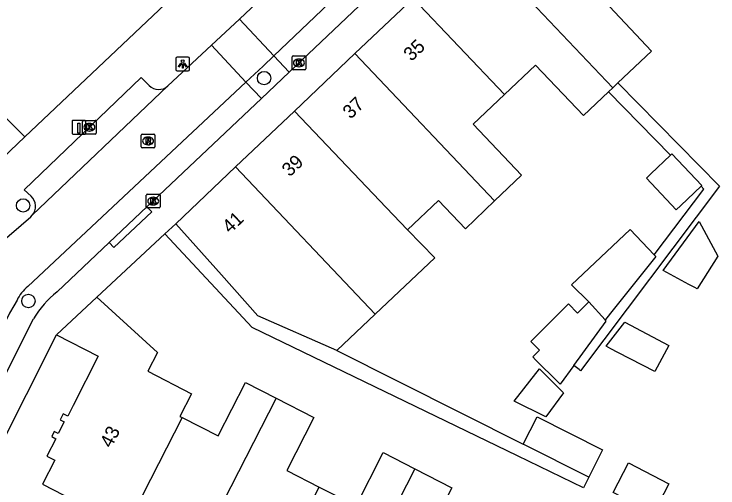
# Model space of a CAD drawing. Extents: x 160356 to 161355, y 381727 to 382845.
# Drawn here: x 161021.6 to 161073, y 382557.1 to 382591.7 of the extents above; entities that cross this region are included whole.
import ezdxf

# ---------------------------------------------------------------- set-up
doc = ezdxf.new("R2010")
doc.units = 0
for name, color, linetype in [('IMGEO_Boom', 7, 'Continuous'), ('IMGEO_Kolk', 7, 'Continuous'), ('IMGEO_Laadpaal', 7, 'Continuous'), ('IMGEO_Lichtpunt', 7, 'Continuous'), ('IMGEO_Pand', 7, 'Continuous'), ('IMGEO_Pand_nummerreeks', 7, 'Continuous'), ('IMGEO_Parkeervlak_open', 7, 'Continuous'), ('IMGEO_Rijbaan_lokaal_open', 7, 'Continuous'), ('IMGEO_Rioolput', 7, 'Continuous'), ('IMGEO_Terreindeel_open', 7, 'Continuous'), ('IMGEO_Voetpad_open', 7, 'Continuous')]:
    doc.layers.add(name, color=color, linetype=linetype)

msp = doc.modelspace()

# ---------------------------------------------------------------- linework, layer by layer
at = {"layer": 'IMGEO_Boom'}
for centre in [(161039.863, 382587.049), (161022.274, 382577.757), (161022.655, 382570.786)]:
    msp.add_circle(centre, 0.489, dxfattribs=at)
at = {"layer": 'IMGEO_Kolk'}
for p, q in [((161041.985, 382588.663), (161042.837, 382588.663)), ((161041.91, 382587.737), (161041.91, 382588.589)), ((161042.398, 382588.443), (161042.423, 382588.443)), ((161042.911, 382588.589), (161042.911, 382587.737)), ((161042.837, 382587.663), (161041.985, 382587.663)), ((161042.421, 382587.883), (161042.396, 382587.883)), ((161026.61, 382583.04), (161026.61, 382583.892)), ((161026.685, 382583.966), (161027.537, 382583.966)), ((161027.098, 382583.746), (161027.123, 382583.746)), ((161027.611, 382583.892), (161027.611, 382583.04)), ((161027.121, 382583.186), (161027.096, 382583.186)), ((161027.537, 382582.966), (161026.685, 382582.966)), ((161031.267, 382577.651), (161031.267, 382578.503)), ((161031.342, 382578.577), (161032.194, 382578.577)), ((161031.755, 382578.357), (161031.78, 382578.357)), ((161032.268, 382578.503), (161032.268, 382577.651)), ((161032.194, 382577.577), (161031.342, 382577.577)), ((161031.778, 382577.797), (161031.753, 382577.797))]:
    msp.add_line(p, q, dxfattribs=at)
for points in [[(161041.985, 382588.663), (161042.837, 382588.663)], [(161041.91, 382587.737), (161041.91, 382588.589)], [(161042.231, 382588.363), (161042.354, 382588.363), (161042.354, 382588.212), (161042.484, 382588.363), (161042.648, 382588.363), (161042.502, 382588.212), (161042.655, 382587.963), (161042.503, 382587.963), (161042.418, 382588.127), (161042.354, 382588.06), (161042.354, 382587.963), (161042.231, 382587.963), (161042.231, 382588.363)], [(161042.911, 382588.589), (161042.911, 382587.737)], [(161042.837, 382587.663), (161041.985, 382587.663)], [(161026.61, 382583.04), (161026.61, 382583.892)], [(161026.685, 382583.966), (161027.537, 382583.966)], [(161026.931, 382583.666), (161027.054, 382583.666), (161027.054, 382583.515), (161027.184, 382583.666), (161027.348, 382583.666), (161027.202, 382583.515), (161027.355, 382583.266), (161027.203, 382583.266), (161027.118, 382583.43), (161027.054, 382583.363), (161027.054, 382583.266), (161026.931, 382583.266), (161026.931, 382583.666)], [(161027.611, 382583.892), (161027.611, 382583.04)], [(161027.537, 382582.966), (161026.685, 382582.966)], [(161031.267, 382577.651), (161031.267, 382578.503)], [(161031.342, 382578.577), (161032.194, 382578.577)], [(161032.268, 382578.503), (161032.268, 382577.651)], [(161031.588, 382578.277), (161031.711, 382578.277), (161031.711, 382578.126), (161031.841, 382578.277), (161032.005, 382578.277), (161031.859, 382578.126), (161032.012, 382577.877), (161031.86, 382577.877), (161031.775, 382578.041), (161031.711, 382577.974), (161031.711, 382577.877), (161031.588, 382577.877), (161031.588, 382578.277)], [(161032.194, 382577.577), (161031.342, 382577.577)]]:
    msp.add_lwpolyline(points, dxfattribs=at)
for centre, start, end in [((161041.987, 382588.587), 91.552, 178.448), ((161041.987, 382588.587), 91.552, 178.448), ((161042.835, 382588.587), 1.552, 88.448), ((161042.835, 382588.587), 1.552, 88.448), ((161041.987, 382587.739), 181.552, 268.448), ((161041.987, 382587.739), 181.552, 268.448), ((161042.835, 382587.739), 271.552, 358.448), ((161042.835, 382587.739), 271.552, 358.448), ((161026.687, 382583.89), 91.552, 178.448), ((161026.687, 382583.89), 91.552, 178.448), ((161027.535, 382583.89), 1.552, 88.448), ((161027.535, 382583.89), 1.552, 88.448), ((161026.687, 382583.042), 181.552, 268.448), ((161026.687, 382583.042), 181.552, 268.448), ((161027.535, 382583.042), 271.552, 358.448), ((161027.535, 382583.042), 271.552, 358.448), ((161031.344, 382578.501), 91.552, 178.448), ((161031.344, 382578.501), 91.552, 178.448), ((161032.192, 382578.501), 1.552, 88.448), ((161032.192, 382578.501), 1.552, 88.448), ((161031.344, 382577.653), 181.552, 268.448), ((161031.344, 382577.653), 181.552, 268.448), ((161032.192, 382577.653), 271.552, 358.448), ((161032.192, 382577.653), 271.552, 358.448)]:
    msp.add_arc(centre, 0.0765, start, end, dxfattribs=at)
for centre, major_axis, ratio, start_param, end_param in [((161042.397, 382588.163), (-0.387, 0.002), 0.722429, 4.712389, 7.853982), ((161042.422, 382588.163), (-0.39, 0.002), 0.717154, 1.570796, 4.712389), ((161027.097, 382583.466), (-0.387, 0.002), 0.722429, 4.712389, 7.853982), ((161027.122, 382583.466), (-0.39, 0.002), 0.717154, 1.570796, 4.712389), ((161031.754, 382578.077), (-0.387, 0.002), 0.722429, 4.712389, 7.853982), ((161031.779, 382578.077), (-0.39, 0.002), 0.717154, 1.570796, 4.712389)]:
    msp.add_ellipse(centre, major_axis=major_axis, ratio=ratio, start_param=start_param, end_param=end_param, dxfattribs=at)
at = {"layer": 'IMGEO_Laadpaal'}
for p, q in [((161025.843, 382583.875), (161025.843, 382583.034)), ((161025.843, 382583.875), (161025.843, 382583.034)), ((161026.759, 382583.959), (161025.918, 382583.959)), ((161026.759, 382583.959), (161025.918, 382583.959)), ((161026.843, 382583.043), (161026.843, 382583.884)), ((161026.843, 382583.043), (161026.843, 382583.884)), ((161025.927, 382582.959), (161026.768, 382582.959)), ((161025.927, 382582.959), (161026.768, 382582.959))]:
    msp.add_line(p, q, dxfattribs=at)
msp.add_lwpolyline([(161026.258, 382583.772), (161026.418, 382583.772), (161026.418, 382583.039), (161026.258, 382583.039), (161026.258, 382583.772)], dxfattribs=at)
for centre, start, end in [((161025.921, 382583.881), 92.4484, 184.2845), ((161025.921, 382583.881), 92.4484, 184.2845), ((161026.765, 382583.881), 2.4484, 94.2845), ((161026.765, 382583.881), 2.4484, 94.2845), ((161025.921, 382583.037), 182.4484, 274.2845), ((161025.921, 382583.037), 182.4484, 274.2845), ((161026.765, 382583.037), 272.4484, 4.2845), ((161026.765, 382583.037), 272.4484, 4.2845)]:
    msp.add_arc(centre, 0.0779, start, end, dxfattribs=at)
at = {"layer": 'IMGEO_Lichtpunt'}
for p, q in [((161033.423, 382588.485), (161033.423, 382587.678)), ((161033.423, 382588.485), (161033.423, 382587.678)), ((161034.325, 382588.58), (161033.517, 382588.58)), ((161034.325, 382588.58), (161033.517, 382588.58)), ((161034.419, 382587.678), (161034.419, 382588.485)), ((161034.419, 382587.678), (161034.419, 382588.485)), ((161033.517, 382587.584), (161034.325, 382587.584)), ((161033.517, 382587.584), (161034.325, 382587.584))]:
    msp.add_line(p, q, dxfattribs=at)
for points in [[(161033.797, 382588.149), (161033.836, 382588.121), (161033.648, 382587.859), (161033.61, 382587.886), (161033.797, 382588.149)], [(161034.009, 382588.121), (161034.047, 382588.148), (161034.234, 382587.886), (161034.195, 382587.858), (161034.009, 382588.121)], [(161033.899, 382588.101), (161033.946, 382588.101), (161033.946, 382587.779), (161033.899, 382587.779), (161033.899, 382588.101)]]:
    msp.add_lwpolyline(points, dxfattribs=at)
msp.add_circle((161033.922, 382588.283), 0.0994, dxfattribs=at)
for centre, start, end in [((161033.517, 382588.485), 90, 180), ((161033.517, 382588.485), 90, 180), ((161034.325, 382588.485), 0, 90), ((161034.325, 382588.485), 0, 90), ((161033.517, 382587.678), 180, 270), ((161033.517, 382587.678), 180, 270), ((161034.325, 382587.678), 270, 0), ((161034.325, 382587.678), 270, 360)]:
    msp.add_arc(centre, 0.0946, start, end, dxfattribs=at)
at = {"layer": 'IMGEO_Pand'}
for points in [[(161055.158, 382597.054), (161065.323, 382586.341)], [(161066.882, 382594.768), (161064.682, 382592.683), (161068.152, 382589.023), (161065.697, 382586.696)], [(161050.753, 382592.875), (161046.496, 382588.836)], [(161057.412, 382585.856), (161050.753, 382592.875)], [(161042.081, 382584.647), (161046.496, 382588.836)], [(161046.496, 382588.836), (161056.696, 382578.085)], [(161065.004, 382586.039), (161063.181, 382584.31), (161059.679, 382588.004), (161057.412, 382585.856)], [(161065.697, 382586.696), (161065.323, 382586.341)], [(161065.323, 382586.341), (161065.004, 382586.039)], [(161057.412, 382585.856), (161055.129, 382583.692), (161058.67, 382579.956), (161056.696, 382578.085)], [(161037.78, 382580.565), (161042.081, 382584.647)], [(161042.081, 382584.647), (161048.768, 382577.599), (161050.345, 382575.977)], [(161069.547, 382581.421), (161069.644, 382581.512), (161071.823, 382579.214), (161071.769, 382579.163)], [(161071.769, 382579.163), (161070.783, 382578.228), (161070.284, 382577.755), (161069.962, 382577.45), (161067.783, 382579.748), (161068.105, 382580.054), (161069.547, 382581.421)], [(161033.419, 382576.428), (161037.78, 382580.565)], [(161047.976, 382569.819), (161037.78, 382580.565)], [(161056.696, 382578.085), (161054.562, 382576.061), (161052.608, 382578.122), (161050.345, 382575.977)], [(161045.174, 382567.163), (161039.413, 382569.697), (161036.745, 382572.694), (161033.419, 382576.428)], [(161072.99, 382574.056), (161071.473, 382571.666), (161071.303, 382571.76), (161070.867, 382571.998), (161069.006, 382573.015), (161071.627, 382576.584), (161072.99, 382574.056)], [(161050.345, 382575.977), (161052.325, 382573.941), (161047.976, 382569.819)], [(161063.573, 382570.714), (161062.314, 382571.973), (161066.592, 382576.012), (161068.348, 382574.152)], [(161068.348, 382574.152), (161068.46, 382574.033), (161065.261, 382570.01), (161064.9, 382569.556), (161064.8, 382569.447), (161064.76, 382569.403)], [(161027.651, 382571.058), (161024.709, 382568.319)], [(161027.651, 382571.058), (161032.071, 382567.035), (161031.365, 382565.655), (161034.56, 382564.019), (161033.715, 382562.37), (161033.887, 382562.282)], [(161062.47, 382566.071), (161061.479, 382564.709), (161061.335, 382564.853), (161059.687, 382566.501), (161059.48, 382566.708), (161059.975, 382567.203), (161059.344, 382567.834), (161062.08, 382570.57), (161062.755, 382569.895), (161063.573, 382570.714)], [(161064.76, 382569.403), (161063.573, 382570.714)], [(161047.976, 382569.819), (161045.174, 382567.163)], [(161062.47, 382566.071), (161064.835, 382569.32), (161064.76, 382569.403)], [(161068.402, 382565.633), (161065.697, 382567.039), (161065.184, 382567.306), (161064.838, 382567.485), (161066.208, 382569.238), (161069.413, 382567.54), (161068.402, 382565.633)], [(161024.709, 382568.319), (161027.762, 382566.755), (161025.925, 382563.169), (161025.529, 382562.375), (161025.195, 382562.546), (161024.972, 382562.11), (161025.261, 382561.962), (161024.825, 382561.11), (161024.541, 382561.256), (161024.356, 382560.893), (161024.653, 382560.741), (161024, 382559.467), (161024.593, 382559.164), (161023.695, 382557.411), (161026.753, 382555.845), (161026.926, 382555.309), (161028.548, 382554.478), (161029.218, 382554.695), (161029.847, 382554.372)], [(161060.431, 382562.34), (161058.118, 382563.49), (161059.98, 382565.848), (161061.737, 382564.078), (161060.431, 382562.34)], [(161033.887, 382562.282), (161036.508, 382560.939), (161038.505, 382564.837), (161040.735, 382563.695)], [(161040.735, 382563.695), (161034.689, 382551.861)], [(161040.735, 382563.695), (161043.492, 382562.283), (161041.516, 382558.425), (161043.893, 382557.208)], [(161033.887, 382562.282), (161029.847, 382554.372)], [(161058.792, 382560.338), (161059.796, 382562.328), (161064.571, 382559.918), (161063.566, 382557.928)], [(161063.566, 382557.928), (161058.792, 382560.338)], [(161043.893, 382557.208), (161046.577, 382555.834), (161048.568, 382559.722), (161050.869, 382558.544)], [(161068.301, 382555.281), (161065.355, 382556.804), (161066.475, 382558.971), (161069.421, 382557.449), (161068.301, 382555.281)], [(161050.869, 382558.544), (161044.826, 382546.717)], [(161050.869, 382558.544), (161053.575, 382557.158), (161051.581, 382553.263), (161054, 382552.024)], [(161039.818, 382549.233), (161043.893, 382557.208)]]:
    msp.add_lwpolyline(points, dxfattribs=at)
at = {"layer": 'IMGEO_Parkeervlak_open'}
for points in [[(161040.575, 382588.681), (161041.696, 382587.484)], [(161039.664, 382585.558), (161038.538, 382586.761)]]:
    msp.add_lwpolyline(points, dxfattribs=at)
at = {"layer": 'IMGEO_Rijbaan_lokaal_open'}
for points in [[(161093.787, 382639.284), (161040.575, 382588.681)], [(161038.069, 382591.357), (161039.337, 382592.541), (161046.844, 382599.665)], [(161038.069, 382591.357), (161036.022, 382589.446)], [(161040.575, 382588.681), (161038.069, 382591.357)], [(161032.838, 382586.474), (161036.022, 382589.446)], [(161036.022, 382589.446), (161038.538, 382586.761)], [(161038.538, 382586.761), (161039.786, 382587.931), (161040.575, 382588.681)], [(161038.538, 382586.761), (161022.626, 382571.842)], [(161022.938, 382577.044), (161032.838, 382586.474)], [(161010.437, 382559.396), (161013.759, 382565.872), (161016.265, 382570.678), (161017.113, 382571.74), (161018.246, 382572.995), (161022.827, 382576.939), (161022.938, 382577.044)], [(161021.827, 382570.839), (161021.585, 382570.439), (161021.281, 382569.889), (161016.688, 382560.602)]]:
    msp.add_lwpolyline(points, dxfattribs=at)
msp.add_arc((161024.176, 382569.787), 2.574, 127.0353, 155.8823, dxfattribs=at)
at = {"layer": 'IMGEO_Rioolput'}
for p, q in [((161030.897, 382582.036), (161030.897, 382582.888)), ((161030.972, 382582.962), (161031.824, 382582.962)), ((161031.385, 382582.742), (161031.41, 382582.742)), ((161031.898, 382582.888), (161031.898, 382582.036)), ((161031.824, 382581.962), (161030.972, 382581.962)), ((161031.408, 382582.182), (161031.383, 382582.182))]:
    msp.add_line(p, q, dxfattribs=at)
for points in [[(161030.897, 382582.036), (161030.897, 382582.888)], [(161030.972, 382582.962), (161031.824, 382582.962)], [(161031.486, 382582.66), (161031.234, 382582.662), (161031.234, 382582.262)], [(161031.412, 382582.581), (161031.358, 382582.581), (161031.358, 382582.5)], [(161031.358, 382582.5), (161031.41, 382582.5)], [(161031.898, 382582.888), (161031.898, 382582.036)], [(161031.824, 382581.962), (161030.972, 382581.962)], [(161031.234, 382582.262), (161031.358, 382582.262), (161031.358, 382582.424), (161031.369, 382582.424)], [(161031.416, 382582.395), (161031.487, 382582.262), (161031.627, 382582.262), (161031.562, 382582.388)]]:
    msp.add_lwpolyline(points, dxfattribs=at)
for centre, radius, start, end in [((161030.974, 382582.886), 0.0765, 91.552, 178.448), ((161030.974, 382582.886), 0.0765, 91.552, 178.448), ((161031.394, 382582.689), 0.19, 274.7715, 282.9687), ((161031.418, 382582.485), 0.0964, 77.0061, 93.1865), ((161031.432, 382582.542), 0.0378, 276.6634, 79.6772), ((161031.485, 382582.55), 0.109, 350.3612, 89.416), ((161031.483, 382582.55), 0.112, 277.5842, 350.9817), ((161031.822, 382582.886), 0.0765, 1.552, 88.448), ((161031.822, 382582.886), 0.0765, 1.552, 88.448), ((161030.974, 382582.038), 0.0765, 181.552, 268.448), ((161030.974, 382582.038), 0.0765, 181.552, 268.448), ((161031.368, 382582.371), 0.0533, 26.0293, 88.6989), ((161031.467, 382582.335), 0.108, 29.5134, 73.7905), ((161031.822, 382582.038), 0.0765, 271.552, 358.448), ((161031.822, 382582.038), 0.0765, 271.552, 358.448)]:
    msp.add_arc(centre, radius, start, end, dxfattribs=at)
for centre, major_axis, ratio, start_param, end_param in [((161031.384, 382582.462), (-0.387, 0.002), 0.722429, 4.712389, 7.853982), ((161031.409, 382582.462), (-0.39, 0.002), 0.717154, 1.570796, 4.712389)]:
    msp.add_ellipse(centre, major_axis=major_axis, ratio=ratio, start_param=start_param, end_param=end_param, dxfattribs=at)
at = {"layer": 'IMGEO_Terreindeel_open'}
msp.add_lwpolyline([(161015.075, 382578.608), (161013.195, 382580.567), (161018.943, 382586.171), (161022.393, 382582.754)], dxfattribs=at)
at = {"layer": 'IMGEO_Voetpad_open'}
for points in [[(161094.997, 382638.011), (161080.171, 382623.942), (161041.696, 382587.484)], [(161022.393, 382582.754), (161044.677, 382603.828)], [(161031.469, 382586.514), (161030.895, 382587.104), (161022.358, 382578.902), (161022.848, 382578.435)], [(161041.696, 382587.484), (161039.664, 382585.558)], [(161065.697, 382586.696), (161073.11, 382579.16), (161062.961, 382565.701), (161062.858, 382565.778), (161062.47, 382566.071)], [(161031.315, 382577.647), (161039.664, 382585.558)], [(161069.547, 382581.421), (161065.004, 382586.039)], [(161016.471, 382577.154), (161022.393, 382582.754)], [(161068.348, 382574.152), (161071.971, 382578.957), (161071.769, 382579.163)], [(161028.554, 382575.047), (161031.315, 382577.647)], [(161031.315, 382577.647), (161031.657, 382577.283), (161028.896, 382574.683), (161028.554, 382575.047)], [(161033.419, 382576.428), (161032.624, 382575.688)], [(161032.624, 382575.688), (161027.651, 382571.058)], [(161063.566, 382557.928), (161063.193, 382557.156), (161058.378, 382559.482), (161038.999, 382568.841), (161032.624, 382575.688)], [(161024.75, 382571.456), (161028.554, 382575.047)], [(161019.582, 382562.645), (161023.033, 382569.483)], [(161018.106, 382555.249), (161024.709, 382568.319)], [(161045.174, 382567.163), (161058.792, 382560.338)]]:
    msp.add_lwpolyline(points, dxfattribs=at)
for centre, radius, start, end in [((161032.174, 382587.205), 0.987, 224.4046, 312.2482), ((161022.211, 382577.695), 0.976, 318.1561, 49.2478), ((161028.986, 382566.036), 6.879, 128.01, 149.9272)]:
    msp.add_arc(centre, radius, start, end, dxfattribs=at)

# ---------------------------------------------------------------- texts
at = {"layer": 'IMGEO_Pand_nummerreeks'}
for s, rotation, p in [('35', 43.4951, (161050.62, 382588.227)), ('37', 43.4932, (161046.179, 382584.014)), ('39', 43.4932, (161041.738, 382579.8)), ('41', 43.4932, (161037.379, 382575.665)), ('43', 62.8755, (161028.707, 382560.002))]:
    msp.add_text(s, height=1, rotation=rotation, dxfattribs=at).set_placement(p)

doc.saveas('drawing.dxf')
